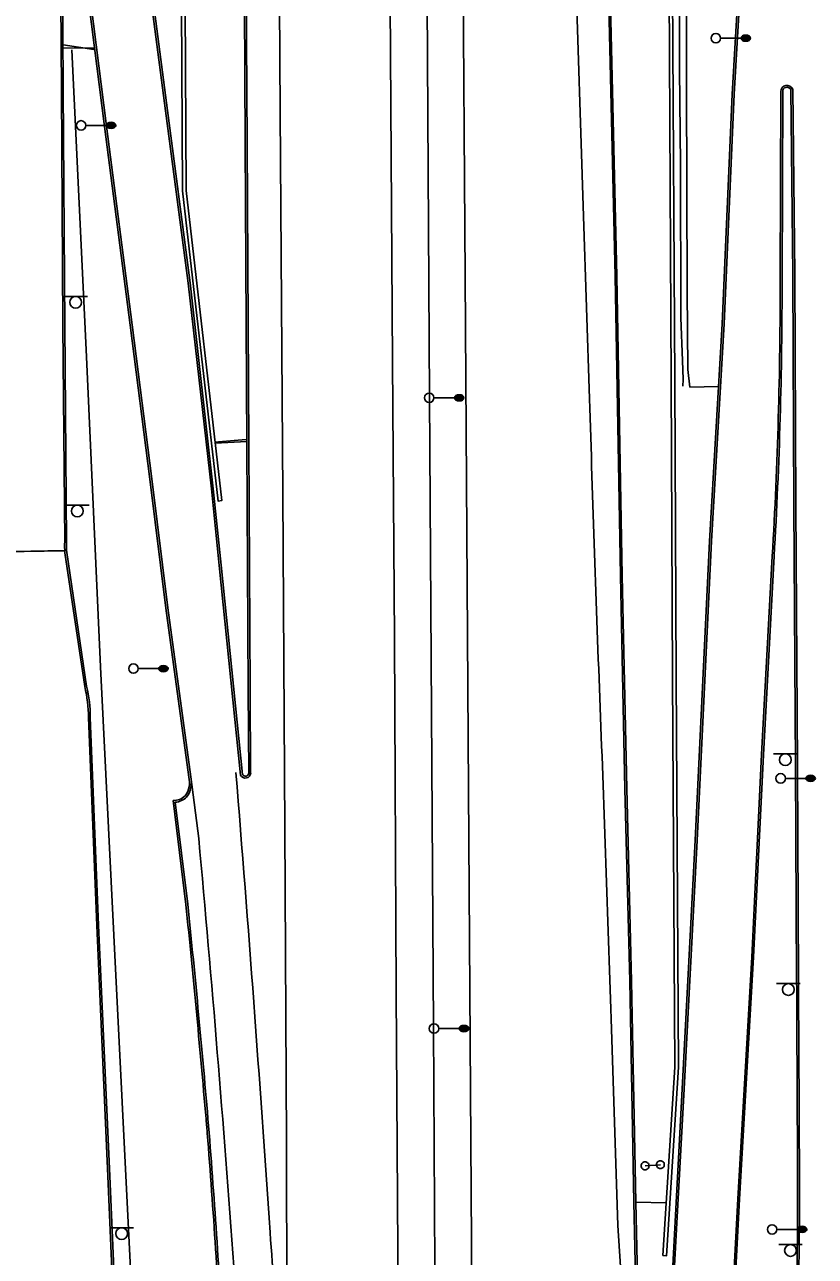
# Model space of a CAD drawing. Extents: x 2145380 to 2156929, y 139568 to 149130.
# Drawn here: x 2150683.9 to 2150934.5, y 144847 to 145237.6 of the extents above; entities that cross this region are included whole.
import ezdxf

# ---------------------------------------------------------------- set-up
doc = ezdxf.new("R2010")
doc.units = 0
for name, color, linetype in [('TOPO_Asphalt', 7, 'Continuous'), ('TOPO_Concrete', 7, 'Continuous'), ('TOPO_Curb Back', 7, 'Continuous'), ('TOPO_Fence', 7, 'Continuous'), ('TOPO_Flowline', 7, 'Continuous'), ('TOPO_Light Pole', 7, 'Continuous'), ('TOPO_Misc', 7, 'Continuous'), ('TOPO_Sign', 7, 'Continuous'), ('TOPO_Wall Freestanding', 7, 'Continuous')]:
    doc.layers.add(name, color=color, linetype=linetype)

# ---------------------------------------------------------------- blocks, each defined once
blk = doc.blocks.new('LP')
at = {"layer": 'TOPO_Light Pole'}
blk.add_line((3.81, 0), (20.32, 0), dxfattribs=at)
for points in [[(20.32, 0), (27.94, 0)], [(20.32, 0), (23.5, 0)], [(20.83, 1.27), (27.43, 1.27)], [(20.83, 1.27), (23.5, 1.27)], [(23.71, 1.27), (27.43, 1.27)], [(23.71, 0), (27.94, 0)], [(20.83, -1.27), (27.43, -1.27)], [(20.83, -1.27), (23.5, -1.27)], [(23.71, -1.27), (27.43, -1.27)]]:
    blk.add_lwpolyline(points, dxfattribs=at)
blk.add_circle((0, 0), 3.81, dxfattribs=at)
blk.add_ellipse((24.13, 0), major_axis=(3.81, 0), ratio=0.666667, dxfattribs=at)
blk = doc.blocks.new('POST')
at = {"layer": 'TOPO_Misc'}
for start, end in [(89.99996, 180.00004), (179.99996, 270.00004), (359.99996, 90.00004), (269.99996, 0.00004)]:
    blk.add_arc((-0.01, 0.03), 3.16, start, end, dxfattribs=at)

msp = doc.modelspace()

# ---------------------------------------------------------------- linework, layer by layer
at = {"layer": 'TOPO_Asphalt'}
msp.add_line((2150670.82, 145070.29), (2150696.56, 145070.83), dxfattribs=at)
for points in [[(2150767.1, 144779.79), (2150766.9, 144883.57), (2150766.39, 144982.8), (2150765.7, 145088.81), (2150764.88, 145209.8), (2150764.6, 145262.23), (2150764.02, 145368.54), (2150763.38, 145474.93), (2150762.94, 145559.72), (2150762.77, 145587.93)], [(2150797.76, 145588.17), (2150797.87, 145568.78), (2150798.69, 145456.7), (2150799.25, 145366.04), (2150799.65, 145260.78), (2150800.52, 145130.75), (2150801.07, 145042.9), (2150801.65, 144930.63), (2150802.69, 144767.13), (2150803.17, 144667.65), (2150804.04, 144546.48), (2150804.68, 144422.59), (2150805.14, 144352.67)], [(2150828.34, 144353.08), (2150827.5, 144504.93), (2150826.28, 144682.3), (2150825.48, 144851.55), (2150824.54, 144995.04), (2150823.51, 145157.76), (2150822.82, 145265.47), (2150822.14, 145361.86), (2150821.58, 145460.88), (2150820.75, 145579.41), (2150820.7, 145588.33)], [(2150855.45, 145588.57), (2150855.56, 145570.52), (2150856.34, 145476.21), (2150856.94, 145385.08), (2150857.57, 145293.54), (2150858.35, 145259.27), (2150861.08, 145176.88), (2150862.97, 145119)], [(2150739.03, 144979.54), (2150736.5, 144999.11)], [(2150869.77, 144922.36), (2150871.92, 144856.82), (2150872.72, 144843.73), (2150873.07, 144758.19), (2150873.51, 144680.67), (2150873.98, 144592.43), (2150874.14, 144549.35), (2150879.45, 144634.32), (2150884.55, 144722.25)]]:
    msp.add_lwpolyline(points, dxfattribs=at)
for centre, radius, start, end in [((2161095.78, 145420.96), 10237.27, 181.690236, 182.238548), ((2135201.9, 144424.88), 15675.77, 1.818612, 2.179707), ((2140229.38, 144145.78), 10556.1, 3.850211, 4.644121), ((2144112.92, 144368.15), 6654.26, 4.09874, 5.271743), ((2139996.11, 144031.66), 10796.95, 3.973271, 4.371333)]:
    msp.add_arc(centre, radius, start, end, dxfattribs=at)
at = {"layer": 'TOPO_Concrete'}
for p, q in [((2150696.02, 145230.22), (2150706.04, 145230.14)), ((2150894.72, 145122.69), (2150903.84, 145122.9)), ((2150744.31, 145104.9), (2150754.35, 145105.41)), ((2150877.62, 144864.18), (2150887.27, 144864.02))]:
    msp.add_line(p, q, dxfattribs=at)
for points in [[(2150893.6, 145274.85), (2150893.74, 145218.32), (2150893.95, 145153.34), (2150894.07, 145128.24), (2150894.72, 145122.68)], [(2150696.07, 145231.21), (2150705.78, 145229.79)], [(2150754.11, 145106.03), (2150744.02, 145105.22)], [(2150696.35, 145070.7), (2150683.72, 145070.51), (2150670.72, 145070.09)]]:
    msp.add_lwpolyline(points, dxfattribs=at)
at = {"layer": 'TOPO_Curb Back'}
for points in [[(2150880.01, 144722.27), (2150878.94, 144777.87), (2150877.02, 144864.17), (2150875.69, 144934.29), (2150874.17, 144995.3), (2150872.73, 145062.77), (2150871.02, 145157.83), (2150868.59, 145261.63), (2150867.88, 145348.49), (2150867.15, 145429.24), (2150866.97, 145486.66), (2150866.73, 145549.34), (2150866.51, 145588.64)], [(2150880.61, 144722.3), (2150879.54, 144777.89), (2150877.62, 144864.18), (2150876.29, 144934.3), (2150874.77, 144995.32), (2150873.33, 145062.79), (2150871.62, 145157.85), (2150869.19, 145261.64), (2150868.48, 145348.5), (2150867.75, 145429.25), (2150867.57, 145486.66), (2150867.33, 145549.34), (2150867.11, 145588.65)], [(2150929.18, 145589.07), (2150926.92, 145548.4), (2150924.19, 145500.9), (2150920.2, 145428.37), (2150916.21, 145359.36), (2150913.11, 145301.22), (2150911.48, 145271.73), (2150908.21, 145215.6), (2150904.99, 145142.72), (2150901, 145073.82), (2150896.44, 144978.94), (2150892.34, 144900.12), (2150889.31, 144843.99), (2150886.53, 144792.61), (2150882.75, 144722.2)], [(2150929.78, 145589.03), (2150927.52, 145548.37), (2150924.79, 145500.87), (2150920.8, 145428.33), (2150916.81, 145359.33), (2150913.71, 145301.19), (2150912.08, 145271.69), (2150908.81, 145215.57), (2150905.59, 145142.69), (2150901.6, 145073.78), (2150897.04, 144978.91), (2150892.94, 144900.09), (2150889.91, 144843.96), (2150887.13, 144792.58), (2150883.35, 144722.14)], [(2150700.12, 145276.98), (2150709.18, 145205.3), (2150717.36, 145142.29), (2150723.55, 145093.52), (2150728.66, 145052.54), (2150735.91, 144999)], [(2150700.72, 145277.05), (2150709.77, 145205.38), (2150717.96, 145142.37), (2150724.15, 145093.6), (2150729.25, 145052.62), (2150736.5, 144999.11)], [(2150696.56, 145073.7), (2150695.96, 145142.33), (2150695.49, 145216.95), (2150695.17, 145274.19)], [(2150697.16, 145073.69), (2150696.56, 145142.33), (2150696.09, 145216.95), (2150695.77, 145274.19)], [(2150753.43, 145265.88), (2150753.81, 145200.18), (2150754.35, 145104.5), (2150754.75, 145026.66), (2150754.91, 145000.26)], [(2150754.03, 145265.88), (2150754.41, 145200.19), (2150754.95, 145104.5), (2150755.35, 145026.66), (2150755.51, 145000.25)], [(2150752.34, 144999.64), (2150745.55, 145066.1), (2150743.06, 145090.36), (2150735.72, 145155.67), (2150728.2, 145212.71), (2150721.78, 145262.23)], [(2150752.93, 144999.81), (2150746.15, 145066.17), (2150743.66, 145090.42), (2150736.32, 145155.74), (2150728.8, 145212.78), (2150722.38, 145262.31)], [(2150923.58, 145216.39), (2150923.39, 145156.85)], [(2150924.18, 145216.39), (2150923.99, 145156.84)], [(2150928.6, 144934.81), (2150928.27, 145002.55), (2150927.7, 145085.08), (2150927.44, 145158.43), (2150926.77, 145217)], [(2150929.2, 144934.81), (2150928.87, 145002.55), (2150928.3, 145085.08), (2150928.04, 145158.44), (2150927.37, 145217.13)], [(2150702.89, 145027.68), (2150696.6, 145070.1)], [(2150703.48, 145027.8), (2150697.2, 145070.17)], [(2150920.87, 145069.08), (2150917.46, 145006.11), (2150914.35, 144941.87), (2150909.94, 144865.2), (2150905.4, 144778.83), (2150901.98, 144722.76)], [(2150921.47, 145069.05), (2150918.06, 145006.08), (2150914.95, 144941.83), (2150910.54, 144865.17), (2150905.99, 144778.8), (2150902.58, 144722.69)], [(2150723.58, 144571.76), (2150720.56, 144637.8), (2150716.85, 144722), (2150713.34, 144801.33), (2150710.24, 144872.4), (2150706.69, 144951.97), (2150704.08, 145017.89)], [(2150724.18, 144571.79), (2150721.16, 144637.83), (2150717.45, 144722.03), (2150713.94, 144801.36), (2150710.84, 144872.43), (2150707.29, 144952), (2150704.68, 145017.9)], [(2150730.93, 144991.58), (2150734.98, 144958.6)], [(2150731.6, 144991.01), (2150735.58, 144958.67)]]:
    msp.add_lwpolyline(points, dxfattribs=at)
for centre, radius, start, end in [((2150925.55, 145216.39), 1.97, 22.1375, 179.9938), ((2150925.55, 145216.39), 1.37, 26.4966, 180.0257), ((2149453.77, 145155.13), 1469.63, 356.64312, 0.06669), ((2149453.71, 145155.14), 1470.28, 356.64321, 0.06654), ((2150726.5, 145072.23), 29.97, 177.1776, 184.0693), ((2150726.49, 145072.23), 29.36, 177.143, 184.0271), ((2150663.63, 145017.96), 40.45, 359.894, 13.8957), ((2150663.63, 145017.96), 41.05, 359.9115, 13.8556), ((2150753.85, 145000.35), 1.67, 205.2052, 356.5693), ((2150753.85, 145000.35), 1.07, 210.1136, 355.6247), ((2150728.98, 144997.22), 7.15, 323.9208, 14.3366), ((2150728.98, 144997.22), 7.75, 323.4591, 14.0749), ((2150731.02, 144997.17), 5.59, 269.029, 311.9621), ((2150731.02, 144997.17), 6.19, 275.3793, 312.5465), ((2146500.5, 144526.06), 4256.51, 4.88296, 5.8324), ((2146500.58, 144526.07), 4257.04, 4.88293, 5.8325), ((2208530.01, 145198.41), 57602.01, 180.2622001, 180.3211036), ((2208530.81, 145198.41), 57602.22, 180.2622002, 180.3211035), ((2147838.98, 144657.94), 2911.72, 3.08719, 4.53919), ((2147838.72, 144657.93), 2912.58, 3.08719, 4.53913), ((2149098.71, 144868.38), 1830.21, 357.9455, 0.22571), ((2149098.67, 144868.38), 1830.85, 357.94559, 0.22571)]:
    msp.add_arc(centre, radius, start, end, dxfattribs=at)
at = {"layer": 'TOPO_Fence'}
msp.add_lwpolyline([(2150733.08, 144353.15), (2150731.82, 144461.48), (2150729.81, 144554.28), (2150726.55, 144638.71), (2150721.83, 144744), (2150717.46, 144842.9), (2150712.1, 144948.81), (2150707.9, 145034), (2150703.43, 145132.27), (2150698.8, 145229.58)], dxfattribs=at)
at = {"layer": 'TOPO_Flowline'}
msp.add_lwpolyline([(2150891.52, 145265.71), (2150891.52, 145223.39), (2150891.82, 145193.28), (2150891.85, 145144.62), (2150892.45, 145131.14), (2150892.58, 145125.04), (2150892.54, 145122.98)], dxfattribs=at)
at = {"layer": 'TOPO_Sign'}
for points in [[(2150696.28, 145151.43), (2150703.78, 145151.43)], [(2150698.17, 145149.56), (2150698.17, 145149.56)], [(2150700.03, 145151.42), (2150700.03, 145151.42)], [(2150701.9, 145149.56), (2150701.9, 145149.56)], [(2150700.03, 145147.69), (2150700.03, 145147.69)], [(2150696.8, 145085.24), (2150704.29, 145085.25)], [(2150698.68, 145083.37), (2150698.68, 145083.37)], [(2150700.55, 145085.24), (2150700.55, 145085.24)], [(2150700.55, 145081.51), (2150700.55, 145081.51)], [(2150702.42, 145083.37), (2150702.42, 145083.37)], [(2150921.26, 145006.36), (2150928.76, 145006.37)], [(2150923.15, 145004.49), (2150923.15, 145004.49)], [(2150925.01, 145006.36), (2150925.01, 145006.36)], [(2150926.88, 145004.49), (2150926.88, 145004.49)], [(2150925.01, 145002.62), (2150925.01, 145002.62)], [(2150922.23, 144933.49), (2150929.72, 144933.5)], [(2150925.98, 144933.49), (2150925.98, 144933.49)], [(2150924.11, 144931.62), (2150924.11, 144931.62)], [(2150925.98, 144929.76), (2150925.98, 144929.76)], [(2150927.85, 144931.62), (2150927.85, 144931.62)], [(2150880.56, 144875.69), (2150885.42, 144876.07)], [(2150710.87, 144856.08), (2150718.36, 144856.09)], [(2150714.62, 144856.08), (2150714.62, 144856.08)], [(2150712.75, 144854.21), (2150712.75, 144854.21)], [(2150714.62, 144852.35), (2150714.62, 144852.35)], [(2150716.49, 144854.21), (2150716.49, 144854.21)], [(2150922.92, 144850.73), (2150930.41, 144850.73)], [(2150924.8, 144848.86), (2150924.8, 144848.86)], [(2150926.67, 144850.73), (2150926.67, 144850.73)], [(2150928.54, 144848.86), (2150928.54, 144848.86)]]:
    msp.add_lwpolyline(points, dxfattribs=at)
for centre, start, end in [((2150700.03, 145149.56), 90, 180), ((2150700.03, 145149.56), 180, 270), ((2150700.03, 145149.56), 360, 90), ((2150700.03, 145149.56), 270, 0), ((2150700.55, 145083.37), 90, 180), ((2150700.55, 145083.37), 180, 270), ((2150700.55, 145083.37), 360, 90), ((2150700.55, 145083.37), 270, 0), ((2150925.01, 145004.49), 90, 180), ((2150925.01, 145004.49), 180, 270), ((2150925.01, 145004.49), 360, 90), ((2150925.01, 145004.49), 270, 0), ((2150925.98, 144931.62), 90, 180), ((2150925.98, 144931.62), 360, 90), ((2150925.98, 144931.62), 180, 270), ((2150925.98, 144931.62), 270, 0), ((2150714.62, 144854.21), 90, 180), ((2150714.62, 144854.21), 360, 90), ((2150714.62, 144854.21), 180, 270), ((2150714.62, 144854.21), 270, 0), ((2150926.67, 144848.86), 90, 180), ((2150926.67, 144848.86), 180, 270), ((2150926.67, 144848.86), 360, 90), ((2150926.67, 144848.86), 270, 0)]:
    msp.add_arc(centre, 1.87, start, end, dxfattribs=at)
at = {"layer": 'TOPO_Wall Freestanding'}
for points in [[(2150888.2, 145248.42), (2150888.87, 145124.68), (2150889.28, 145030.6), (2150889.94, 144906.98), (2150886.23, 144847.27), (2150887.38, 144847.2), (2150891.1, 144906.95), (2150890.44, 145030.61), (2150890.03, 145124.68), (2150889.25, 145248.43), (2150888.37, 145394.04), (2150887.17, 145564.46), (2150892.59, 145564.49), (2150892.51, 145587.75), (2150895.25, 145587.83), (2150895.24, 145588.85), (2150894.18, 145588.83)], [(2150733.45, 145263.2), (2150733.92, 145184.95), (2150745.2, 145086.54), (2150746.37, 145086.67), (2150735.1, 145185.02), (2150734.62, 145263.21)], [(2150814.95, 144674.13), (2150813.94, 144843.62), (2150813.52, 144919.81), (2150812.22, 145119.6), (2150811.4, 145262.79)]]:
    msp.add_lwpolyline(points, dxfattribs=at)

# ---------------------------------------------------------------- block references
at = {"layer": 'TOPO_Light Pole', "xscale": 0.39370000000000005, "yscale": 0.3937000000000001}
for p in [(2150902.99, 145233.33), (2150701.74, 145205.67), (2150812.13, 145119.27), (2150718.34, 145033.4), (2150923.54, 144998.59), (2150813.64, 144919.25), (2150920.83, 144855.54)]:
    msp.add_blockref('LP', p, dxfattribs=at)
at = {"layer": 'TOPO_Misc', "xscale": 0.39370000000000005, "yscale": 0.3937000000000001}
for p in [(2150880.56, 144875.69), (2150885.42, 144876.07)]:
    msp.add_blockref('POST', p, dxfattribs=at)

doc.saveas('drawing.dxf')
